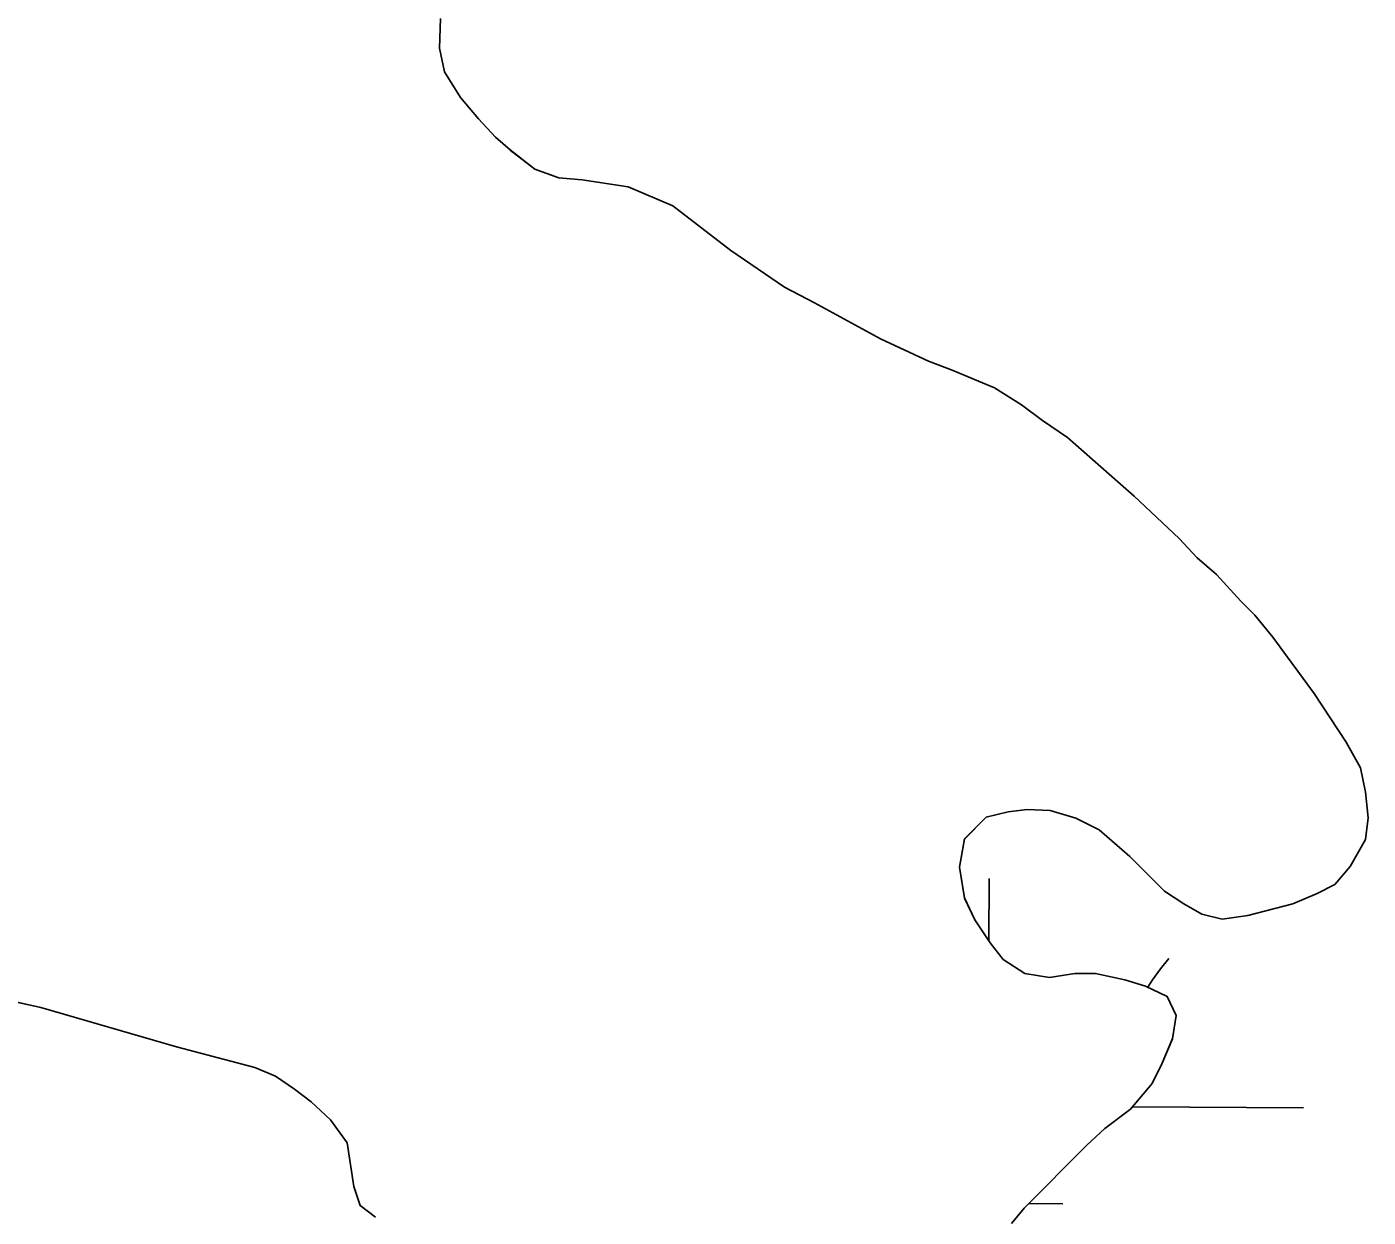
# Model space of a CAD drawing. Extents: x 3172231 to 3210228, y 940198 to 965780.
# Drawn here: x 3204642.2 to 3204854.7, y 948131.3 to 948319.7 of the extents above; entities that cross this region are included whole.
import ezdxf

# ---------------------------------------------------------------- set-up
doc = ezdxf.new("R2010")
doc.units = 0
for name, color, linetype in [('V-SITE-VEGE', 7, 'Continuous'), ('V-TOPO-SHOR', 7, 'Continuous'), ('V-WETL-SWMP', 7, 'Continuous')]:
    doc.layers.add(name, color=color, linetype=linetype)

msp = doc.modelspace()

# ---------------------------------------------------------------- linework, layer by layer
at = {"layer": 'V-SITE-VEGE'}
for p, q in [((3204707.737, 948321.081), (3204707.542, 948316.35)), ((3204707.542, 948316.35), (3204708.369, 948312.631)), ((3204708.369, 948312.631), (3204710.882, 948308.563)), ((3204710.882, 948308.563), (3204713.735, 948305.172)), ((3204713.735, 948305.172), (3204716.422, 948302.286)), ((3204716.422, 948302.286), (3204718.777, 948300.248)), ((3204718.777, 948300.248), (3204722.646, 948297.189)), ((3204722.646, 948297.189), (3204726.451, 948295.858)), ((3204726.451, 948295.858), (3204730.168, 948295.503)), ((3204730.168, 948295.503), (3204737.426, 948294.44)), ((3204737.426, 948294.44), (3204744.506, 948291.43)), ((3204744.506, 948291.43), (3204753.714, 948284.348)), ((3204753.714, 948284.348), (3204762.211, 948278.503)), ((3204762.211, 948278.503), (3204766.991, 948276.025)), ((3204766.991, 948276.025), (3204777.434, 948270.358)), ((3204777.434, 948270.358), (3204785.046, 948266.815)), ((3204785.046, 948266.815), (3204788.766, 948265.4)), ((3204788.766, 948265.4), (3204795.491, 948262.565)), ((3204795.491, 948262.565), (3204799.741, 948259.909)), ((3204799.741, 948259.909), (3204803.104, 948257.431)), ((3204803.104, 948257.431), (3204807.056, 948254.74)), ((3204807.056, 948254.74), (3204817.634, 948245.417)), ((3204817.634, 948245.417), (3204824.753, 948238.731)), ((3204824.753, 948238.731), (3204827.602, 948235.689)), ((3204827.602, 948235.689), (3204830.653, 948233.058)), ((3204830.653, 948233.058), (3204834.52, 948228.8)), ((3204834.52, 948228.8), (3204836.756, 948226.57)), ((3204836.756, 948226.57), (3204839.607, 948223.125)), ((3204839.607, 948223.125), (3204846.122, 948214.204)), ((3204846.122, 948214.204), (3204851.213, 948206.495)), ((3204851.213, 948206.495), (3204853.456, 948202.438)), ((3204853.456, 948202.438), (3204854.273, 948198.582)), ((3204854.273, 948198.582), (3204854.689, 948194.518)), ((3204794.176, 948194.608), (3204790.732, 948191.151)), ((3204797.627, 948195.428), (3204794.176, 948194.608)), ((3204800.673, 948195.839), (3204797.627, 948195.428)), ((3204804.326, 948195.643), (3204800.673, 948195.839)), ((3204808.392, 948194.432), (3204804.326, 948195.643)), ((3204812.049, 948192.61), (3204808.392, 948194.432)), ((3204854.689, 948194.518), (3204854.289, 948191.068)), ((3204816.932, 948188.358), (3204812.049, 948192.61)), ((3204790.732, 948191.151), (3204789.927, 948186.681)), ((3204854.289, 948191.068), (3204851.86, 948186.799)), ((3204822.425, 948182.886), (3204816.932, 948188.358)), ((3204789.927, 948186.681), (3204790.748, 948181.808)), ((3204851.86, 948186.799), (3204849.429, 948183.953)), ((3204849.429, 948183.953), (3204846.589, 948182.525)), ((3204790.748, 948181.808), (3204792.38, 948178.36)), ((3204825.474, 948180.86), (3204822.425, 948182.886)), ((3204846.589, 948182.525), (3204842.735, 948180.891)), ((3204828.321, 948179.24), (3204825.474, 948180.86)), ((3204842.735, 948180.891), (3204835.63, 948179.052)), ((3204792.38, 948178.36), (3204794.824, 948174.708)), ((3204831.571, 948178.435), (3204828.321, 948179.24)), ((3204835.63, 948179.052), (3204831.571, 948178.435)), ((3204794.824, 948174.708), (3204796.859, 948172.072)), ((3204796.859, 948172.072), (3204800.316, 948169.846)), ((3204800.316, 948169.846), (3204804.175, 948169.244)), ((3204804.175, 948169.244), (3204808.236, 948169.863)), ((3204808.236, 948169.863), (3204811.486, 948169.869)), ((3204811.486, 948169.869), (3204816.156, 948168.861)), ((3204816.156, 948168.861), (3204819.408, 948167.851)), ((3204819.408, 948167.851), (3204822.863, 948166.236)), ((3204644.376, 948164.47), (3204637.062, 948166.082)), ((3204822.863, 948166.236), (3204824.29, 948163.19)), ((3204665.912, 948158.218), (3204644.376, 948164.47)), ((3204824.29, 948163.19), (3204823.686, 948159.534)), ((3204678.305, 948154.992), (3204665.912, 948158.218)), ((3204823.686, 948159.534), (3204822.072, 948155.674)), ((3204681.555, 948153.575), (3204678.305, 948154.992)), ((3204822.072, 948155.674), (3204820.452, 948152.422)), ((3204684.606, 948151.551), (3204681.555, 948153.575)), ((3204820.452, 948152.422), (3204817.008, 948148.354)), ((3204687.25, 948149.526), (3204684.606, 948151.551)), ((3204690.302, 948146.689), (3204687.25, 948149.526)), ((3204817.008, 948148.354), (3204812.953, 948145.301)), ((3204692.95, 948143.04), (3204690.302, 948146.689)), ((3204812.953, 948145.301), (3204810.112, 948142.655)), ((3204693.976, 948136.136), (3204692.95, 948143.04)), ((3204810.112, 948142.655), (3204800.181, 948132.685)), ((3204694.998, 948133.093), (3204693.976, 948136.136)), ((3204697.437, 948131.272), (3204694.998, 948133.093)), ((3204800.181, 948132.685), (3204798.158, 948130.246))]:
    msp.add_line(p, q, dxfattribs=at)
at = {"layer": 'V-TOPO-SHOR'}
for points in [[(3204707.737, 948321.079), (3204707.542, 948316.35), (3204708.369, 948312.631), (3204710.882, 948308.563), (3204713.735, 948305.172), (3204716.422, 948302.286), (3204718.777, 948300.248), (3204722.646, 948297.189)], [(3204722.646, 948297.189), (3204726.451, 948295.858), (3204730.168, 948295.503), (3204737.426, 948294.44), (3204744.508, 948291.43), (3204753.714, 948284.348), (3204762.211, 948278.503), (3204766.991, 948276.025), (3204777.434, 948270.358), (3204785.046, 948266.815), (3204788.766, 948265.4), (3204795.491, 948262.565), (3204799.741, 948259.909), (3204803.104, 948257.431), (3204807.056, 948254.74)], [(3204807.056, 948254.74), (3204817.634, 948245.417), (3204824.753, 948238.731), (3204827.602, 948235.689), (3204830.653, 948233.058), (3204834.52, 948228.8), (3204836.756, 948226.57), (3204839.607, 948223.125), (3204846.122, 948214.202), (3204851.213, 948206.495), (3204853.456, 948202.438), (3204854.273, 948198.582), (3204854.689, 948194.52), (3204854.289, 948191.068), (3204851.86, 948186.799), (3204849.429, 948183.953), (3204846.589, 948182.525), (3204842.735, 948180.893), (3204835.63, 948179.052), (3204831.571, 948178.435), (3204828.321, 948179.24), (3204825.474, 948180.86), (3204822.425, 948182.886), (3204816.932, 948188.358), (3204812.049, 948192.612), (3204808.392, 948194.432), (3204804.326, 948195.643), (3204800.673, 948195.839), (3204797.627, 948195.428), (3204794.176, 948194.608), (3204790.732, 948191.149), (3204789.927, 948186.681), (3204790.748, 948181.808), (3204792.38, 948178.36), (3204794.824, 948174.708), (3204796.859, 948172.072), (3204800.316, 948169.846), (3204804.175, 948169.244), (3204808.236, 948169.863), (3204811.484, 948169.869), (3204816.156, 948168.861), (3204819.408, 948167.851), (3204822.863, 948166.236), (3204824.29, 948163.19), (3204823.686, 948159.534), (3204822.07, 948155.674), (3204820.452, 948152.422), (3204817.008, 948148.354), (3204812.953, 948145.301), (3204810.114, 948142.655), (3204800.183, 948132.685), (3204798.158, 948130.246)], [(3204697.437, 948131.27), (3204694.998, 948133.093), (3204693.976, 948136.136), (3204692.948, 948143.04), (3204690.302, 948146.689), (3204687.25, 948149.526), (3204684.606, 948151.551), (3204681.557, 948153.577), (3204678.305, 948154.992), (3204665.912, 948158.218), (3204644.376, 948164.47), (3204637.062, 948166.082)]]:
    msp.add_lwpolyline(points, dxfattribs=at)
at = {"layer": 'V-WETL-SWMP'}
for p, q in [((3204707.543, 948316.35), (3204707.736, 948321.078)), ((3204708.369, 948312.631), (3204707.543, 948316.35)), ((3204710.882, 948308.564), (3204708.369, 948312.631)), ((3204713.735, 948305.172), (3204710.882, 948308.564)), ((3204716.423, 948302.287), (3204713.735, 948305.172)), ((3204718.777, 948300.249), (3204716.423, 948302.287)), ((3204722.646, 948297.189), (3204718.777, 948300.249)), ((3204726.452, 948295.857), (3204722.646, 948297.189)), ((3204730.169, 948295.503), (3204726.452, 948295.857)), ((3204737.427, 948294.44), (3204730.169, 948295.503)), ((3204744.508, 948291.43), (3204737.427, 948294.44)), ((3204753.714, 948284.347), (3204744.508, 948291.43)), ((3204762.211, 948278.503), (3204753.714, 948284.347)), ((3204766.991, 948276.024), (3204762.211, 948278.503)), ((3204777.435, 948270.357), (3204766.991, 948276.024)), ((3204785.047, 948266.815), (3204777.435, 948270.357)), ((3204788.765, 948265.399), (3204785.047, 948266.815)), ((3204795.492, 948262.565), (3204788.765, 948265.399)), ((3204799.741, 948259.909), (3204795.492, 948262.565)), ((3204803.104, 948257.43), (3204799.741, 948259.909)), ((3204807.057, 948254.739), (3204803.104, 948257.43)), ((3204817.634, 948245.418), (3204807.057, 948254.739)), ((3204824.754, 948238.731), (3204817.634, 948245.418)), ((3204827.602, 948235.69), (3204824.754, 948238.731)), ((3204830.653, 948233.057), (3204827.602, 948235.69)), ((3204834.52, 948228.8), (3204830.653, 948233.057)), ((3204836.757, 948226.57), (3204834.52, 948228.8)), ((3204839.607, 948223.124), (3204836.757, 948226.57)), ((3204846.122, 948214.202), (3204839.607, 948223.124)), ((3204851.213, 948206.495), (3204846.122, 948214.202)), ((3204853.455, 948202.438), (3204851.213, 948206.495)), ((3204854.274, 948198.582), (3204853.455, 948202.438)), ((3204854.688, 948194.521), (3204854.274, 948198.582)), ((3204790.731, 948191.149), (3204794.176, 948194.608)), ((3204794.176, 948194.608), (3204797.627, 948195.427)), ((3204797.627, 948195.427), (3204800.672, 948195.839)), ((3204800.672, 948195.839), (3204804.327, 948195.643)), ((3204804.327, 948195.643), (3204808.391, 948194.432)), ((3204808.391, 948194.432), (3204812.049, 948192.612)), ((3204854.289, 948191.068), (3204854.688, 948194.521)), ((3204812.049, 948192.612), (3204816.931, 948188.357)), ((3204789.927, 948186.68), (3204790.731, 948191.149)), ((3204851.86, 948186.799), (3204854.289, 948191.068)), ((3204816.931, 948188.357), (3204822.424, 948182.885)), ((3204790.749, 948181.809), (3204789.927, 948186.68)), ((3204849.429, 948183.952), (3204851.86, 948186.799)), ((3204794.599, 948175.045), (3204794.666, 948184.917)), ((3204846.589, 948182.525), (3204849.429, 948183.952)), ((3204792.38, 948178.36), (3204790.749, 948181.809)), ((3204822.424, 948182.885), (3204825.474, 948180.86)), ((3204842.734, 948180.893), (3204846.589, 948182.525)), ((3204825.474, 948180.86), (3204828.32, 948179.241)), ((3204835.63, 948179.052), (3204842.734, 948180.893)), ((3204794.824, 948174.709), (3204792.38, 948178.36)), ((3204828.32, 948179.241), (3204831.57, 948178.435)), ((3204831.57, 948178.435), (3204835.63, 948179.052)), ((3204796.859, 948172.073), (3204794.824, 948174.709)), ((3204800.316, 948169.846), (3204796.859, 948172.073)), ((3204804.175, 948169.245), (3204800.316, 948169.846)), ((3204808.235, 948169.862), (3204804.175, 948169.245)), ((3204811.484, 948169.868), (3204808.235, 948169.862)), ((3204816.156, 948168.862), (3204811.484, 948169.868)), ((3204819.407, 948167.852), (3204816.156, 948168.862)), ((3204822.862, 948166.235), (3204819.407, 948167.852)), ((3204637.062, 948166.081), (3204644.375, 948164.47)), ((3204824.29, 948163.191), (3204822.862, 948166.235)), ((3204644.375, 948164.47), (3204665.912, 948158.217)), ((3204823.687, 948159.535), (3204824.29, 948163.191)), ((3204665.912, 948158.217), (3204678.305, 948154.992)), ((3204822.07, 948155.674), (3204823.687, 948159.535)), ((3204678.305, 948154.992), (3204681.556, 948153.576)), ((3204820.452, 948152.422), (3204822.07, 948155.674)), ((3204681.556, 948153.576), (3204684.606, 948151.552)), ((3204817.008, 948148.354), (3204820.452, 948152.422)), ((3204684.606, 948151.552), (3204687.25, 948149.526)), ((3204687.25, 948149.526), (3204690.301, 948146.689)), ((3204812.952, 948145.3), (3204817.008, 948148.354)), ((3204817.353, 948148.762), (3204844.42, 948148.578)), ((3204690.301, 948146.689), (3204692.948, 948143.039)), ((3204810.115, 948142.655), (3204812.952, 948145.3)), ((3204692.948, 948143.039), (3204693.977, 948136.137)), ((3204800.184, 948132.686), (3204810.115, 948142.655)), ((3204693.977, 948136.137), (3204694.998, 948133.093)), ((3204694.998, 948133.093), (3204697.438, 948131.27)), ((3204800.937, 948133.442), (3204806.316, 948133.406)), ((3204798.158, 948130.245), (3204800.184, 948132.686))]:
    msp.add_line(p, q, dxfattribs=at)
msp.add_arc((3204849.666, 948149.017), 35.246, 138.83816, 148.0218, dxfattribs=at)

doc.saveas('drawing.dxf')
